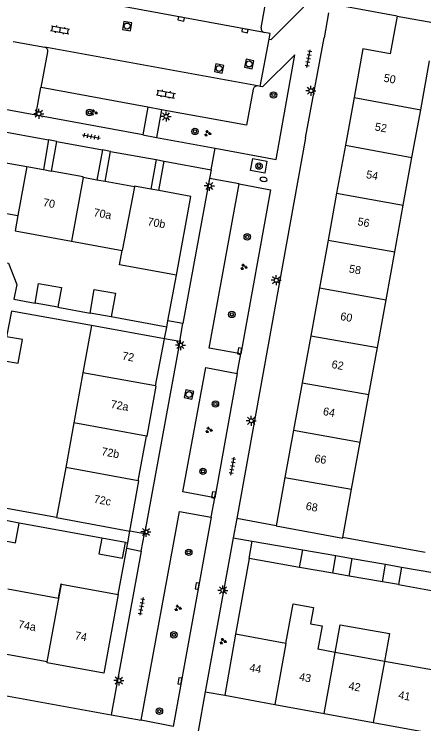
# Model space of a CAD drawing. Extents: x 132999 to 136000, y 398499 to 400501.
# Drawn here: x 133402.7 to 133453.9, y 400286.1 to 400374.7 of the extents above; entities that cross this region are included whole.
import ezdxf

# ---------------------------------------------------------------- set-up
doc = ezdxf.new("R2010")
doc.units = 0
for name, color, linetype in [('gg-afsc-erfafscheiding', 7, 'Continuous'), ('gg-afsc-muur', 7, 'Continuous'), ('gg-anno-huisnummerreeks BGT', 7, 'Continuous'), ('gg-bbg-bijgebouw', 7, 'Continuous'), ('gg-bbg-gedigitaliseerde bebouwing', 7, 'Continuous'), ('gg-bbg-gedigitaliseerde bijgebouw', 7, 'Continuous'), ('gg-bbg-hoofdgebouw', 7, 'Continuous'), ('gg-bbg-luifel en loopbrug', 7, 'Continuous'), ('gg-bbg-tussenscheiding', 7, 'Continuous'), ('gg-knt-verharding', 7, 'Continuous'), ('gg-knt-verharding nz', 7, 'Continuous'), ('gt-grn-weggrens', 7, 'Continuous'), ('gt-symb-boom', 7, 'Continuous'), ('gt-symb-brandkraan', 7, 'Continuous'), ('gt-symb-groenvak', 7, 'Continuous'), ('gt-symb-klinker verharding', 7, 'Continuous'), ('gt-symb-kolk', 7, 'Continuous'), ('gt-symb-lichtmast', 7, 'Continuous'), ('gt-symb-rioolschacht', 7, 'Continuous'), ('gt-symb-tegel verharding', 7, 'Continuous')]:
    doc.layers.add(name, color=color, linetype=linetype)

# ---------------------------------------------------------------- blocks, each defined once
blk = doc.blocks.new('gt0-BOOM')
at = {"layer": 'gt-symb-boom'}
for radius in [0.4, 0.2]:
    blk.add_circle((0, 0), radius, dxfattribs=at)
blk = doc.blocks.new('gt0-TEG1')
at = {"layer": 'gt-symb-tegel verharding'}
for p, q in [((-1.125, 0), (1.125, 0)), ((-0.9, -0.25), (-0.9, 0.25)), ((-0.45, -0.25), (-0.45, 0.25)), ((0, -0.25), (0, 0.25)), ((0.45, -0.25), (0.45, 0.25)), ((0.9, -0.25), (0.9, 0.25))]:
    blk.add_line(p, q, dxfattribs=at)
blk = doc.blocks.new('gt0-LMAST')
at = {"layer": 'gt-symb-lichtmast'}
for p, q in [((-0.182, 0.173), (-0.447, 0.438)), ((-0.005, 0.246), (-0.005, 0.621)), ((0.172, 0.173), (0.437, 0.438)), ((-0.255, -0.004), (-0.63, -0.004)), ((-0.182, -0.181), (-0.447, -0.446)), ((-0.005, -0.254), (-0.005, -0.629)), ((0.437, -0.446), (0.172, -0.181)), ((0.245, -0.004), (0.62, -0.004))]:
    blk.add_line(p, q, dxfattribs=at)
blk.add_circle((-0.005, -0.004), 0.25, dxfattribs=at)
blk = doc.blocks.new('gt0-KOLK')
at = {"layer": 'gt-symb-kolk'}
blk.add_lwpolyline([(0, 0), (0.375, 0), (0.375, 0.4), (-0.375, 0.4), (-0.375, 0), (0, 0)], dxfattribs=at)
blk = doc.blocks.new('gt0-GRVAK')
at = {"layer": 'gt-symb-groenvak'}
for p, q in [((-0.11, 0.189), (-0.228, 0.24)), ((-0.182, 0.153), (0.088, 0.153)), ((-0.091, 0.211), (-0.156, 0.322)), ((-0.047, 0.214), (-0.047, 0.393)), ((-0.004, 0.211), (0.061, 0.322)), ((0.015, 0.189), (0.133, 0.24)), ((0.262, -0.052), (0.197, 0.059)), ((0.305, -0.049), (0.305, 0.13)), ((0.349, -0.052), (0.414, 0.059)), ((-0.245, -0.228), (-0.363, -0.177)), ((-0.318, -0.264), (-0.047, -0.264)), ((-0.226, -0.206), (-0.291, -0.095)), ((-0.183, -0.203), (-0.183, -0.024)), ((-0.139, -0.206), (-0.074, -0.095)), ((-0.12, -0.228), (-0.002, -0.177)), ((0.243, -0.074), (0.125, -0.023)), ((0.17, -0.11), (0.441, -0.11)), ((0.368, -0.074), (0.486, -0.023))]:
    blk.add_line(p, q, dxfattribs=at)
blk = doc.blocks.new('gt0-BR')
at = {"layer": 'gt-symb-brandkraan'}
for centre, radius, start, end in [((-0.244, 0), 0.206, 107.56694, 252.43307), ((0.599, -2.664), 3, 106.89205, 107.56694), ((0, -0.691), 0.938, 73.10799, 106.89205), ((-0.599, -2.664), 3, 72.43309, 73.10799), ((0.244, 0), 0.206, 287.56695, 72.43309), ((0.599, 2.664), 3, 252.43307, 253.10797), ((0, 0.691), 0.938, 253.10797, 286.89206), ((-0.599, 2.664), 3, 286.89206, 287.56695)]:
    blk.add_arc(centre, radius, start, end, dxfattribs=at)
blk = doc.blocks.new('gt0-RS')
at = {"layer": 'gt-symb-rioolschacht'}
blk.add_lwpolyline([(-0.5, -0.5), (0.5, -0.5), (0.5, 0.5), (-0.5, 0.5)], close=True, dxfattribs=at)
blk.add_circle((0, 0), 0.375, dxfattribs=at)
blk = doc.blocks.new('gt0-KL1')
at = {"layer": 'gt-symb-klinker verharding'}
for p, q in [((-1.15, 0.3), (1.15, 0.3)), ((-1, -0.3), (-1, 0.3)), ((-0.5, 0.3), (-0.5, 0.45)), ((0, -0.3), (0, 0.3)), ((0.5, 0.3), (0.5, 0.45)), ((1, -0.3), (1, 0.3)), ((-1.15, -0.3), (1.15, -0.3)), ((-0.5, -0.45), (-0.5, -0.3)), ((0.5, -0.45), (0.5, -0.3))]:
    blk.add_line(p, q, dxfattribs=at)

msp = doc.modelspace()

# ---------------------------------------------------------------- linework, layer by layer
at = {"layer": 'gg-afsc-erfafscheiding'}
for p, q in [((133441.989, 400374.885), (133441.447, 400371.752)), ((133408.203, 400338.119), (133412.208, 400337.396)), ((133421.795, 400335.648), (133414.865, 400336.915)), ((133413.676, 400309.297), (133403.343, 400311.182)), ((133416.625, 400308.746), (133416.918, 400308.692))]:
    msp.add_line(p, q, dxfattribs=at)
for points in [[(133399.784, 400339.992), (133400.541, 400343.914), (133402.014, 400343.63), (133403.062, 400340.974), (133402.709, 400339.145), (133405.349, 400338.635)], [(133412.402, 400335.836), (133402.418, 400337.64), (133401.794, 400334.444)], [(133408.028, 400311.852), (133398.076, 400313.667), (133398.649, 400316.804)]]:
    msp.add_lwpolyline(points, dxfattribs=at)
at = {"layer": 'gg-afsc-muur'}
for p, q in [((133450.573, 400374.48), (133443.558, 400375.761)), ((133439.135, 400359.301), (133441.447, 400371.752)), ((133421.941, 400336.417), (133423.027, 400342.125)), ((133421.795, 400335.648), (133421.941, 400336.417)), ((133421.527, 400334.241), (133421.795, 400335.648)), ((133421.514, 400334.174), (133421.527, 400334.241)), ((133416.918, 400308.692), (133417.189, 400310.181)), ((133416.803, 400308.06), (133416.918, 400308.692)), ((133454.082, 400307.505), (133443.8, 400309.393)), ((133415.747, 400302.26), (133416.803, 400308.06)), ((133432.085, 400306.749), (133430.4, 400297.3))]:
    msp.add_line(p, q, dxfattribs=at)
at = {"layer": 'gg-bbg-bijgebouw'}
for p, q in [((133432.085, 400306.749), (133432.474, 400308.933)), ((133432.474, 400308.933), (133438.785, 400307.833)), ((133438.785, 400307.833), (133442.919, 400307.111)), ((133438.399, 400305.646), (133432.085, 400306.749)), ((133444.972, 400306.753), (133449.113, 400306.031)), ((133442.536, 400304.923), (133438.399, 400305.646)), ((133451.138, 400305.678), (133455.276, 400304.956)), ((133448.73, 400303.841), (133444.593, 400304.564)), ((133450.751, 400303.488), (133454.888, 400302.766))]:
    msp.add_line(p, q, dxfattribs=at)
at = {"layer": 'gg-bbg-gedigitaliseerde bebouwing'}
for p, q in [((133453.521, 400362.787), (133454.63, 400368.88)), ((133452.436, 400356.83), (133453.521, 400362.787)), ((133451.352, 400350.872), (133452.436, 400356.83)), ((133404.321, 400355.695), (133403.2, 400349.575)), ((133450.288, 400345.029), (133451.352, 400350.872)), ((133403.2, 400349.575), (133402.848, 400347.651)), ((133449.201, 400339.058), (133450.288, 400345.029)), ((133448.114, 400333.087), (133449.201, 400339.058)), ((133447.046, 400327.219), (133448.114, 400333.087)), ((133445.963, 400321.274), (133447.046, 400327.219)), ((133444.895, 400315.404), (133445.963, 400321.274)), ((133443.8, 400309.393), (133444.895, 400315.404)), ((133436.682, 400296.154), (133430.4, 400297.3)), ((133442.852, 400295.029), (133440.689, 400295.423)), ((133448.989, 400293.91), (133442.852, 400295.029)), ((133455.138, 400292.788), (133448.989, 400293.91))]:
    msp.add_line(p, q, dxfattribs=at)
msp.add_lwpolyline([(133436.682, 400296.154), (133437.572, 400301.076), (133440.13, 400300.613), (133439.764, 400298.592), (133441.214, 400298.33), (133440.689, 400295.423)], dxfattribs=at)
at = {"layer": 'gg-bbg-gedigitaliseerde bijgebouw'}
for p, q in [((133408.203, 400338.119), (133405.349, 400338.635)), ((133414.865, 400336.915), (133412.208, 400337.396)), ((133403.343, 400311.182), (133399.902, 400311.824)), ((133416.625, 400308.746), (133413.676, 400309.297)), ((133442.536, 400304.923), (133442.919, 400307.111)), ((133444.593, 400304.564), (133444.972, 400306.753)), ((133448.73, 400303.841), (133449.113, 400306.031)), ((133451.138, 400305.678), (133450.751, 400303.488))]:
    msp.add_line(p, q, dxfattribs=at)
for points in [[(133405.349, 400338.635), (133405.794, 400341.095), (133408.647, 400340.58), (133408.203, 400338.119)], [(133412.208, 400337.396), (133412.741, 400340.348), (133415.398, 400339.867), (133414.865, 400336.915)], [(133401.261, 400331.491), (133403.229, 400331.136), (133403.762, 400334.088), (133401.794, 400334.444)], [(133399.902, 400311.824), (133399.443, 400309.367), (133402.884, 400308.724), (133403.343, 400311.182)], [(133413.676, 400309.297), (133413.309, 400307.331), (133416.258, 400306.78), (133416.625, 400308.746)]]:
    msp.add_lwpolyline(points, dxfattribs=at)
at = {"layer": 'gg-bbg-hoofdgebouw'}
for p, q in [((133450.573, 400374.48), (133449.714, 400369.778)), ((133450.573, 400374.48), (133455.481, 400373.584)), ((133445.204, 400364.33), (133444.115, 400358.35)), ((133444.115, 400358.35), (133443.023, 400352.356)), ((133404.321, 400355.695), (133406.396, 400355.317)), ((133406.396, 400355.317), (133407.412, 400355.132)), ((133413.078, 400353.999), (133411.349, 400354.314)), ((133414.09, 400353.814), (133413.078, 400353.999)), ((133417.751, 400353.146), (133414.09, 400353.814)), ((133420.792, 400352.687), (133419.788, 400352.872)), ((133443.023, 400352.356), (133441.958, 400346.512)), ((133402.848, 400347.651), (133409.898, 400346.36)), ((133409.898, 400346.36), (133416.227, 400345.2)), ((133441.958, 400346.512), (133440.873, 400340.556)), ((133440.873, 400340.556), (133439.783, 400334.572)), ((133412.402, 400335.836), (133411.329, 400329.955)), ((133421.514, 400334.174), (133412.402, 400335.836)), ((133439.783, 400334.572), (133438.714, 400328.703)), ((133420.382, 400328.303), (133421.514, 400334.174)), ((133411.329, 400329.955), (133410.186, 400323.686)), ((133438.714, 400328.703), (133437.631, 400322.758)), ((133410.186, 400323.686), (133409.17, 400318.114)), ((133437.631, 400322.758), (133436.562, 400316.888)), ((133418.23, 400316.461), (133419.263, 400322.03)), ((133409.17, 400318.114), (133408.028, 400311.852)), ((133436.562, 400316.888), (133435.46, 400310.84)), ((133408.028, 400311.852), (133417.189, 400310.181)), ((133408.65, 400303.563), (133415.747, 400302.26)), ((133430.4, 400297.3), (133429.04, 400289.67)), ((133406.875, 400293.838), (133400.5, 400295.001)), ((133429.04, 400289.67), (133435.309, 400288.521)), ((133435.309, 400288.521), (133441.457, 400287.393)), ((133441.457, 400287.393), (133447.604, 400286.266)), ((133447.604, 400286.266), (133453.761, 400285.137))]:
    msp.add_line(p, q, dxfattribs=at)
for points in [[(133449.714, 400369.778), (133446.31, 400370.4), (133445.204, 400364.33)], [(133411.349, 400354.314), (133411.367, 400354.412), (133407.412, 400355.132)], [(133419.788, 400352.872), (133417.769, 400353.244), (133417.751, 400353.146)], [(133423.027, 400342.125), (133424.821, 400351.944), (133420.792, 400352.687)], [(133423.027, 400342.125), (133415.902, 400343.43), (133416.227, 400345.2)], [(133419.263, 400322.03), (133419.346, 400322.024), (133420.481, 400328.285), (133420.382, 400328.303)], [(133417.189, 400310.181), (133418.328, 400316.443), (133418.23, 400316.461)], [(133435.46, 400310.84), (133443.782, 400309.295), (133443.8, 400309.393)], [(133401.951, 400302.955), (133408.281, 400301.793), (133408.608, 400303.571), (133408.65, 400303.563)], [(133415.747, 400302.26), (133413.925, 400292.445), (133406.866, 400293.741), (133406.875, 400293.838)]]:
    msp.add_lwpolyline(points, dxfattribs=at)
at = {"layer": 'gg-bbg-luifel en loopbrug'}
for p, q in [((133401.468, 400356.218), (133404.321, 400355.695)), ((133442.919, 400307.111), (133444.972, 400306.753)), ((133449.113, 400306.031), (133451.138, 400305.678)), ((133444.593, 400304.564), (133442.536, 400304.923)), ((133450.751, 400303.488), (133448.73, 400303.841))]:
    msp.add_line(p, q, dxfattribs=at)
for points in [[(133401.468, 400356.218), (133400.348, 400350.096), (133403.2, 400349.575)], [(133442.852, 400295.029), (133443.47, 400298.474), (133449.61, 400297.372), (133448.989, 400293.91)]]:
    msp.add_lwpolyline(points, dxfattribs=at)
at = {"layer": 'gg-bbg-tussenscheiding'}
for p, q in [((133445.204, 400364.33), (133453.521, 400362.787)), ((133444.115, 400358.35), (133452.436, 400356.83)), ((133411.349, 400354.314), (133409.898, 400346.36)), ((133417.751, 400353.146), (133416.227, 400345.2)), ((133443.023, 400352.356), (133451.352, 400350.872)), ((133441.958, 400346.512), (133450.288, 400345.029)), ((133440.873, 400340.556), (133449.201, 400339.058)), ((133439.783, 400334.572), (133448.114, 400333.087)), ((133420.382, 400328.303), (133411.329, 400329.955)), ((133438.714, 400328.703), (133447.046, 400327.219)), ((133419.263, 400322.03), (133410.186, 400323.686)), ((133437.631, 400322.758), (133445.963, 400321.274)), ((133418.23, 400316.461), (133409.17, 400318.114)), ((133436.562, 400316.888), (133444.895, 400315.404)), ((133438.399, 400305.646), (133438.785, 400307.833)), ((133406.875, 400293.838), (133408.65, 400303.563)), ((133436.682, 400296.154), (133435.309, 400288.521)), ((133441.457, 400287.393), (133442.852, 400295.029)), ((133448.989, 400293.91), (133447.604, 400286.266))]:
    msp.add_line(p, q, dxfattribs=at)
at = {"layer": 'gg-knt-verharding'}
for p, q in [((133433.447, 400365.697), (133434.612, 400371.602)), ((133402.604, 400371.328), (133406.561, 400370.594)), ((133406.126, 400365.563), (133406.955, 400370.017)), ((133419.443, 400363.113), (133406.126, 400365.563)), ((133433.447, 400365.697), (133433.143, 400365.758)), ((133419.443, 400363.113), (133418.808, 400359.649)), ((133421.139, 400362.801), (133419.443, 400363.113)), ((133421.139, 400362.801), (133420.521, 400359.334)), ((133388.495, 400362.393), (133407.038, 400359.018)), ((133418.808, 400359.649), (133405.42, 400362.1)), ((133420.521, 400359.334), (133427.842, 400357.987)), ((133439.135, 400359.301), (133430.541, 400311.738)), ((133407.038, 400359.018), (133406.396, 400355.317)), ((133407.412, 400355.132), (133408.044, 400358.819)), ((133408.044, 400358.819), (133413.771, 400357.8)), ((133413.771, 400357.8), (133413.078, 400353.999)), ((133414.09, 400353.814), (133414.782, 400357.593)), ((133414.782, 400357.593), (133420.468, 400356.561)), ((133420.468, 400356.561), (133419.788, 400352.872)), ((133420.792, 400352.687), (133421.467, 400356.378)), ((133421.467, 400356.378), (133427.343, 400355.273)), ((133427.343, 400355.273), (133427.146, 400354.198)), ((133427.146, 400354.198), (133423.824, 400336.083)), ((133423.824, 400336.083), (133421.941, 400336.417)), ((133421.527, 400334.241), (133423.418, 400333.895)), ((133423.418, 400333.895), (133419.031, 400309.843)), ((133430.602, 400329.873), (133427.784, 400314.323)), ((133427.347, 400311.913), (133422.581, 400285.766)), ((133435.46, 400310.84), (133430.541, 400311.738)), ((133419.031, 400309.843), (133417.189, 400310.181)), ((133430.107, 400309.346), (133426.605, 400290.116)), ((133430.107, 400309.346), (133432.474, 400308.933)), ((133418.619, 400307.679), (133414.87, 400287.224)), ((133416.803, 400308.06), (133418.619, 400307.679)), ((133395.627, 400290.735), (133414.87, 400287.224)), ((133426.605, 400290.116), (133425.71, 400285.2)), ((133426.605, 400290.116), (133429.04, 400289.67)), ((133422.581, 400285.766), (133418.607, 400286.545))]:
    msp.add_line(p, q, dxfattribs=at)
for points in [[(133433.593, 400373.028), (133434.429, 400377.678), (133417.071, 400380.892), (133416.446, 400377.51)], [(133434.612, 400371.602), (133434.824, 400371.56), (133438.881, 400375.612), (133439.659, 400379.854)], [(133434.612, 400371.602), (133434.735, 400372.306), (133433.987, 400372.448)], [(133427.842, 400357.987), (133435.448, 400356.588), (133437.817, 400369.663), (133433.769, 400365.645), (133433.447, 400365.697)], [(133405.42, 400362.1), (133406.047, 400365.569), (133406.126, 400365.563)], [(133432.601, 400365.348), (133431.754, 400360.886), (133421.139, 400362.801)], [(133434.05, 400354.868), (133432.266, 400355.205), (133432.544, 400356.698), (133434.282, 400356.356), (133434.05, 400354.868)], [(133431.042, 400332.301), (133427.104, 400333.019), (133430.829, 400353.523)], [(133430.829, 400353.523), (133434.757, 400352.806), (133431.042, 400332.301)], [(133427.784, 400314.323), (133423.817, 400315.061), (133426.672, 400330.599), (133430.602, 400329.873)], [(133418.607, 400286.545), (133423.374, 400312.636), (133427.347, 400311.913)]]:
    msp.add_lwpolyline(points, dxfattribs=at)
for centre, radius, start, end in [((133434.084, 400372.937), 0.499, 169.54211, 258.83524), ((133406.463, 400370.104), 0.5, 350.00689, 78.64693), ((133433.074, 400365.285), 0.478, 81.74601, 172.46591)]:
    msp.add_arc(centre, radius, start, end, dxfattribs=at)
at = {"layer": 'gg-knt-verharding nz'}
for p, q in [((133433.987, 400372.448), (133415.641, 400375.799)), ((133433.143, 400365.758), (133406.561, 400370.594))]:
    msp.add_line(p, q, dxfattribs=at)
at = {"layer": 'gt-grn-weggrens'}
for p, q in [((133405.42, 400362.1), (133400.65, 400362.98)), ((133418.808, 400359.649), (133420.521, 400359.334)), ((133408.044, 400358.819), (133407.038, 400359.018)), ((133414.782, 400357.593), (133413.771, 400357.8)), ((133427.343, 400355.273), (133427.842, 400357.987)), ((133420.468, 400356.561), (133421.467, 400356.378)), ((133430.829, 400353.523), (133427.146, 400354.198)), ((133423.418, 400333.895), (133423.824, 400336.083)), ((133430.602, 400329.873), (133431.042, 400332.301)), ((133427.347, 400311.913), (133427.784, 400314.323)), ((133430.541, 400311.738), (133430.107, 400309.346)), ((133418.619, 400307.679), (133419.031, 400309.843)), ((133414.87, 400287.224), (133418.607, 400286.545))]:
    msp.add_line(p, q, dxfattribs=at)

# ---------------------------------------------------------------- block references
at = {"layer": 'gt-symb-boom'}
for p in [(133435.136, 400364.638), (133412.152, 400362.444), (133425.32, 400360.081), (133433.329, 400355.751), (133431.855, 400346.915), (133429.926, 400337.228), (133427.877, 400326.045), (133426.319, 400317.639), (133424.548, 400307.528), (133422.69, 400297.217), (133420.879, 400287.687)]:
    msp.add_blockref('gt0-BOOM', p, dxfattribs=at)
at = {"layer": 'gt-symb-brandkraan', "rotation": -8.04906169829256}
msp.add_blockref('gt0-BR', (133433.891, 400354.104), dxfattribs=at)
at = {"layer": 'gt-symb-groenvak'}
for p in [(133412.68, 400362.449), (133426.894, 400359.846), (133431.408, 400343.162), (133427.049, 400322.806), (133423.18, 400300.572), (133428.807, 400296.42)]:
    msp.add_blockref('gt0-GRVAK', p, dxfattribs=at)
at = {"layer": 'gt-symb-klinker verharding'}
for p, rotation in [((133408.475, 400372.759), -10.489389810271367), ((133421.689, 400364.751), -10.489389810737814)]:
    msp.add_blockref('gt0-KL1', p, dxfattribs=dict(at, rotation=rotation))
at = {"layer": 'gt-symb-kolk'}
for p, rotation in [((133423.639, 400374.334), 169.63367739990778), ((133431.601, 400372.875), 169.85920685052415), ((133431.099, 400332.614), 79.74640197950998), ((133427.843, 400314.649), 79.74640197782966), ((133425.784, 400303.287), 80.27403432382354), ((133423.634, 400291.422), 80.33049474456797)]:
    msp.add_blockref('gt0-KOLK', p, dxfattribs=dict(at, rotation=rotation))
at = {"layer": 'gt-symb-lichtmast'}
for p in [(133439.813, 400365.163), (133405.823, 400362.305), (133421.722, 400361.954), (133427.121, 400353.289), (133435.475, 400341.496), (133423.502, 400333.403), (133432.35, 400323.951), (133419.194, 400310.07), (133428.815, 400302.773), (133415.814, 400291.511)]:
    msp.add_blockref('gt0-LMAST', p, dxfattribs=at)
at = {"layer": 'gt-symb-rioolschacht'}
for p, rotation in [((133416.85, 400373.241), -99.37757912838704), ((133432.089, 400368.512), 168.17329607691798), ((133428.339, 400367.946), 78.57767893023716), ((133424.565, 400327.229), -103.00750479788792)]:
    msp.add_blockref('gt0-RS', p, dxfattribs=dict(at, rotation=rotation))
at = {"layer": 'gt-symb-tegel verharding'}
for p, rotation in [((133439.514, 400369.169), 79.74640197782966), ((133412.379, 400359.446), -10.89418298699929), ((133430, 400318.282), 79.74640197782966), ((133418.631, 400300.783), -100.19720557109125)]:
    msp.add_blockref('gt0-TEG1', p, dxfattribs=dict(at, rotation=rotation))

# ---------------------------------------------------------------- texts
at = {"layer": 'gg-anno-huisnummerreeks BGT'}
for s, rotation, p in [('50', 349.7, (133448.842, 400366.312)), ('52', 349.7, (133447.733, 400360.22)), ('54', 349.7, (133446.648, 400354.264)), ('70', 349.7, (133406.274, 400350.765)), ('70a', 349.6, (133412.596, 400349.513)), ('70b', 349.6, (133419.337, 400348.378)), ('56', 349.7, (133445.576, 400348.381)), ('58', 349.7, (133444.501, 400342.481)), ('60', 349.7, (133443.42, 400336.547)), ('72', 349.1, (133416.155, 400331.611)), ('62', 349.7, (133442.328, 400330.553)), ('72a', 349.7, (133414.739, 400325.57)), ('64', 349.7, (133441.258, 400324.677)), ('72b', 349.5, (133413.572, 400319.67)), ('66', 349.7, (133440.188, 400318.806)), ('72c', 349.7, (133412.623, 400313.722)), ('68', 349.7, (133439.103, 400312.847)), ('74a', 349.7, (133403.168, 400298.071)), ('74', 349.6, (133410.264, 400296.675)), ('44', 349.6, (133432.059, 400292.675)), ('43', 349.6, (133438.269, 400291.536)), ('42', 349.6, (133444.448, 400290.403)), ('41', 349.6, (133450.673, 400289.261))]:
    msp.add_text(s, height=1, rotation=rotation, dxfattribs=at).set_placement(p)

doc.saveas('drawing.dxf')
